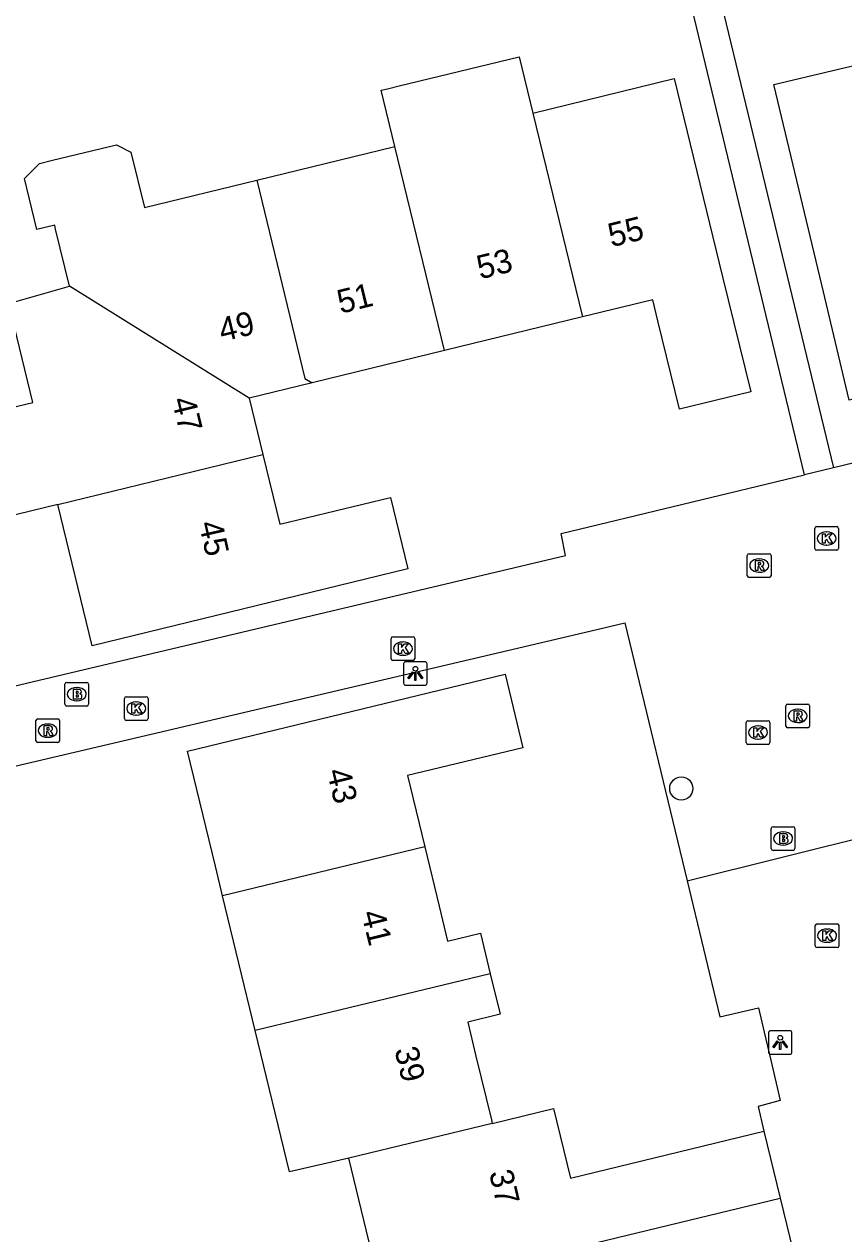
# Model space of a CAD drawing. Extents: x 158461 to 159795, y 387220 to 388672.
# Drawn here: x 159108.2 to 159142.8, y 388368.2 to 388419.3 of the extents above; entities that cross this region are included whole.
import ezdxf

# ---------------------------------------------------------------- set-up
doc = ezdxf.new("R2010")
doc.units = 0
for name, color, linetype in [('IMGEO_Boom', 7, 'Continuous'), ('IMGEO_Brandkraan', 7, 'Continuous'), ('IMGEO_Kolk', 7, 'Continuous'), ('IMGEO_Lichtpunt', 7, 'Continuous'), ('IMGEO_Pand', 7, 'Continuous'), ('IMGEO_Pand_nummerreeks', 7, 'Continuous'), ('IMGEO_Rijbaan_lokaal_open', 7, 'Continuous'), ('IMGEO_Rioolput', 7, 'Continuous'), ('IMGEO_Voetpad_open', 7, 'Continuous')]:
    doc.layers.add(name, color=color, linetype=linetype)

msp = doc.modelspace()

# ---------------------------------------------------------------- linework, layer by layer
at = {"layer": 'IMGEO_Boom'}
msp.add_circle((159135.906, 388387.048), 0.489, dxfattribs=at)
at = {"layer": 'IMGEO_Brandkraan'}
for p, q in [((159109.959, 388391.529), (159110.811, 388391.529)), ((159109.884, 388390.603), (159109.884, 388391.455)), ((159110.372, 388391.309), (159110.397, 388391.309)), ((159110.885, 388391.455), (159110.885, 388390.603)), ((159110.811, 388390.529), (159109.959, 388390.529)), ((159110.395, 388390.749), (159110.37, 388390.749)), ((159139.706, 388384.509), (159139.706, 388385.361)), ((159139.781, 388385.435), (159140.633, 388385.435)), ((159140.707, 388385.361), (159140.707, 388384.509)), ((159140.194, 388385.215), (159140.219, 388385.215)), ((159140.633, 388384.435), (159139.781, 388384.435)), ((159140.217, 388384.655), (159140.192, 388384.655))]:
    msp.add_line(p, q, dxfattribs=at)
for points in [[(159109.959, 388391.529), (159110.811, 388391.529)], [(159109.884, 388390.603), (159109.884, 388391.455)], [(159110.232, 388391.229), (159110.232, 388390.829), (159110.445, 388390.829)], [(159110.463, 388391.229), (159110.232, 388391.229)], [(159110.411, 388391.148), (159110.357, 388391.148), (159110.357, 388391.072)], [(159110.357, 388391.072), (159110.41, 388391.072)], [(159110.419, 388390.996), (159110.357, 388390.996), (159110.357, 388390.915)], [(159110.885, 388391.455), (159110.885, 388390.603)], [(159110.811, 388390.529), (159109.959, 388390.529)], [(159110.357, 388390.915), (159110.419, 388390.915)], [(159139.706, 388384.509), (159139.706, 388385.361)], [(159139.781, 388385.435), (159140.633, 388385.435)], [(159140.707, 388385.361), (159140.707, 388384.509)], [(159140.054, 388385.135), (159140.054, 388384.735), (159140.267, 388384.735)], [(159140.285, 388385.135), (159140.054, 388385.135)], [(159140.233, 388385.054), (159140.179, 388385.054), (159140.179, 388384.978)], [(159140.179, 388384.978), (159140.232, 388384.978)], [(159140.241, 388384.902), (159140.179, 388384.902), (159140.179, 388384.821)], [(159140.633, 388384.435), (159139.781, 388384.435)], [(159140.179, 388384.821), (159140.241, 388384.821)]]:
    msp.add_lwpolyline(points, dxfattribs=at)
for centre, radius, start, end in [((159109.961, 388391.453), 0.0765, 91.552, 178.448), ((159109.961, 388391.453), 0.0765, 91.552, 178.448), ((159110.809, 388391.453), 0.0765, 1.552, 88.448), ((159110.809, 388391.453), 0.0765, 1.552, 88.448), ((159110.412, 388391.11), 0.0379, 267.8285, 90.9355), ((159110.42, 388390.955), 0.0404, 269.8759, 90.5077), ((159110.467, 388391.084), 0.145, 59.4692, 91.5367), ((159110.492, 388391.131), 0.0922, 285.5137, 58.1501), ((159110.497, 388390.939), 0.105, 301.3115, 78.989), ((159109.961, 388390.605), 0.0765, 181.552, 268.448), ((159109.961, 388390.605), 0.0765, 181.552, 268.448), ((159110.451, 388391.08), 0.251, 268.6676, 293.5347), ((159110.809, 388390.605), 0.0765, 271.552, 358.448), ((159110.809, 388390.605), 0.0765, 271.552, 358.448), ((159139.783, 388385.359), 0.0765, 91.552, 178.448), ((159139.783, 388385.359), 0.0765, 91.552, 178.448), ((159140.631, 388385.359), 0.0765, 1.552, 88.448), ((159140.631, 388385.359), 0.0765, 1.552, 88.448), ((159140.234, 388385.016), 0.0379, 267.8285, 90.9355), ((159140.242, 388384.861), 0.0404, 269.8759, 90.5077), ((159140.289, 388384.99), 0.145, 59.4692, 91.5367), ((159140.314, 388385.037), 0.0922, 285.5137, 58.1501), ((159140.319, 388384.845), 0.105, 301.3115, 78.989), ((159139.783, 388384.511), 0.0765, 181.552, 268.448), ((159139.783, 388384.511), 0.0765, 181.552, 268.448), ((159140.273, 388384.986), 0.251, 268.6676, 293.5347), ((159140.631, 388384.511), 0.0765, 271.552, 358.448), ((159140.631, 388384.511), 0.0765, 271.552, 358.448)]:
    msp.add_arc(centre, radius, start, end, dxfattribs=at)
for centre, major_axis, ratio, start_param, end_param in [((159110.371, 388391.029), (-0.387, 0.002), 0.722429, 4.712389, 7.853982), ((159110.396, 388391.029), (-0.39, 0.002), 0.717154, 1.570796, 4.712389), ((159140.193, 388384.935), (-0.387, 0.002), 0.722429, 4.712389, 7.853982), ((159140.218, 388384.935), (-0.39, 0.002), 0.717154, 1.570796, 4.712389)]:
    msp.add_ellipse(centre, major_axis=major_axis, ratio=ratio, start_param=start_param, end_param=end_param, dxfattribs=at)
at = {"layer": 'IMGEO_Kolk'}
for p, q in [((159141.618, 388398.107), (159142.47, 388398.107)), ((159141.543, 388397.181), (159141.543, 388398.033)), ((159142.031, 388397.887), (159142.056, 388397.887)), ((159142.544, 388398.033), (159142.544, 388397.181)), ((159142.47, 388397.107), (159141.618, 388397.107)), ((159142.054, 388397.327), (159142.029, 388397.327)), ((159123.653, 388392.529), (159123.653, 388393.381)), ((159123.728, 388393.455), (159124.58, 388393.455)), ((159124.141, 388393.235), (159124.166, 388393.235)), ((159124.654, 388393.381), (159124.654, 388392.529)), ((159124.164, 388392.675), (159124.139, 388392.675)), ((159124.58, 388392.455), (159123.728, 388392.455)), ((159112.393, 388389.998), (159112.393, 388390.85)), ((159112.468, 388390.924), (159113.32, 388390.924)), ((159112.881, 388390.704), (159112.906, 388390.704)), ((159113.394, 388390.85), (159113.394, 388389.998)), ((159112.904, 388390.144), (159112.879, 388390.144)), ((159113.32, 388389.924), (159112.468, 388389.924)), ((159138.647, 388388.984), (159138.647, 388389.836)), ((159138.722, 388389.91), (159139.574, 388389.91)), ((159139.135, 388389.69), (159139.16, 388389.69)), ((159139.648, 388389.836), (159139.648, 388388.984)), ((159139.158, 388389.13), (159139.133, 388389.13)), ((159139.574, 388388.91), (159138.722, 388388.91)), ((159141.564, 388380.407), (159141.564, 388381.259)), ((159141.639, 388381.333), (159142.491, 388381.333)), ((159142.565, 388381.259), (159142.565, 388380.407)), ((159142.052, 388381.113), (159142.077, 388381.113)), ((159142.491, 388380.333), (159141.639, 388380.333)), ((159142.075, 388380.553), (159142.05, 388380.553))]:
    msp.add_line(p, q, dxfattribs=at)
for points in [[(159141.618, 388398.107), (159142.47, 388398.107)], [(159141.543, 388397.181), (159141.543, 388398.033)], [(159141.864, 388397.807), (159141.987, 388397.807), (159141.987, 388397.656), (159142.117, 388397.807), (159142.281, 388397.807), (159142.135, 388397.656), (159142.288, 388397.407), (159142.136, 388397.407), (159142.051, 388397.571), (159141.987, 388397.504), (159141.987, 388397.407), (159141.864, 388397.407), (159141.864, 388397.807)], [(159142.544, 388398.033), (159142.544, 388397.181)], [(159142.47, 388397.107), (159141.618, 388397.107)], [(159123.653, 388392.529), (159123.653, 388393.381)], [(159123.728, 388393.455), (159124.58, 388393.455)], [(159123.974, 388393.155), (159124.097, 388393.155), (159124.097, 388393.004), (159124.227, 388393.155), (159124.391, 388393.155), (159124.245, 388393.004), (159124.398, 388392.755), (159124.246, 388392.755), (159124.161, 388392.919), (159124.097, 388392.852), (159124.097, 388392.755), (159123.974, 388392.755), (159123.974, 388393.155)], [(159124.654, 388393.381), (159124.654, 388392.529)], [(159124.58, 388392.455), (159123.728, 388392.455)], [(159112.393, 388389.998), (159112.393, 388390.85)], [(159112.468, 388390.924), (159113.32, 388390.924)], [(159112.714, 388390.624), (159112.837, 388390.624), (159112.837, 388390.473), (159112.967, 388390.624), (159113.131, 388390.624), (159112.985, 388390.473), (159113.138, 388390.224), (159112.986, 388390.224), (159112.901, 388390.388), (159112.837, 388390.321), (159112.837, 388390.224), (159112.714, 388390.224), (159112.714, 388390.624)], [(159113.394, 388390.85), (159113.394, 388389.998)], [(159113.32, 388389.924), (159112.468, 388389.924)], [(159138.647, 388388.984), (159138.647, 388389.836)], [(159138.722, 388389.91), (159139.574, 388389.91)], [(159138.968, 388389.61), (159139.091, 388389.61), (159139.091, 388389.459), (159139.221, 388389.61), (159139.385, 388389.61), (159139.239, 388389.459), (159139.392, 388389.21), (159139.24, 388389.21), (159139.155, 388389.374), (159139.091, 388389.307), (159139.091, 388389.21), (159138.968, 388389.21), (159138.968, 388389.61)], [(159139.648, 388389.836), (159139.648, 388388.984)], [(159139.574, 388388.91), (159138.722, 388388.91)], [(159141.564, 388380.407), (159141.564, 388381.259)], [(159141.639, 388381.333), (159142.491, 388381.333)], [(159142.565, 388381.259), (159142.565, 388380.407)], [(159141.885, 388381.033), (159142.008, 388381.033), (159142.008, 388380.882), (159142.138, 388381.033), (159142.302, 388381.033), (159142.156, 388380.882), (159142.309, 388380.633), (159142.157, 388380.633), (159142.072, 388380.797), (159142.008, 388380.73), (159142.008, 388380.633), (159141.885, 388380.633), (159141.885, 388381.033)], [(159142.491, 388380.333), (159141.639, 388380.333)]]:
    msp.add_lwpolyline(points, dxfattribs=at)
for centre, start, end in [((159141.62, 388398.031), 91.552, 178.448), ((159141.62, 388398.031), 91.552, 178.448), ((159142.468, 388398.031), 1.552, 88.448), ((159142.468, 388398.031), 1.552, 88.448), ((159141.62, 388397.183), 181.552, 268.448), ((159141.62, 388397.183), 181.552, 268.448), ((159142.468, 388397.183), 271.552, 358.448), ((159142.468, 388397.183), 271.552, 358.448), ((159123.73, 388393.379), 91.552, 178.448), ((159123.73, 388393.379), 91.552, 178.448), ((159124.578, 388393.379), 1.552, 88.448), ((159124.578, 388393.379), 1.552, 88.448), ((159123.73, 388392.531), 181.552, 268.448), ((159123.73, 388392.531), 181.552, 268.448), ((159124.578, 388392.531), 271.552, 358.448), ((159124.578, 388392.531), 271.552, 358.448), ((159112.47, 388390.848), 91.552, 178.448), ((159112.47, 388390.848), 91.552, 178.448), ((159113.318, 388390.848), 1.552, 88.448), ((159113.318, 388390.848), 1.552, 88.448), ((159112.47, 388390), 181.552, 268.448), ((159112.47, 388390), 181.552, 268.448), ((159113.318, 388390), 271.552, 358.448), ((159113.318, 388390), 271.552, 358.448), ((159138.724, 388389.834), 91.552, 178.448), ((159138.724, 388389.834), 91.552, 178.448), ((159139.572, 388389.834), 1.552, 88.448), ((159139.572, 388389.834), 1.552, 88.448), ((159138.724, 388388.986), 181.552, 268.448), ((159138.724, 388388.986), 181.552, 268.448), ((159139.572, 388388.986), 271.552, 358.448), ((159139.572, 388388.986), 271.552, 358.448), ((159141.641, 388381.257), 91.552, 178.448), ((159141.641, 388381.257), 91.552, 178.448), ((159142.489, 388381.257), 1.552, 88.448), ((159142.489, 388381.257), 1.552, 88.448), ((159141.641, 388380.409), 181.552, 268.448), ((159141.641, 388380.409), 181.552, 268.448), ((159142.489, 388380.409), 271.552, 358.448), ((159142.489, 388380.409), 271.552, 358.448)]:
    msp.add_arc(centre, 0.0765, start, end, dxfattribs=at)
for centre, major_axis, ratio, start_param, end_param in [((159142.03, 388397.607), (-0.387, 0.002), 0.722429, 4.712389, 7.853982), ((159142.055, 388397.607), (-0.39, 0.002), 0.717154, 1.570796, 4.712389), ((159124.14, 388392.955), (-0.387, 0.002), 0.722429, 4.712389, 7.853982), ((159124.165, 388392.955), (-0.39, 0.002), 0.717154, 1.570796, 4.712389), ((159112.88, 388390.424), (-0.387, 0.002), 0.722429, 4.712389, 7.853982), ((159112.905, 388390.424), (-0.39, 0.002), 0.717154, 1.570796, 4.712389), ((159139.134, 388389.41), (-0.387, 0.002), 0.722429, 4.712389, 7.853982), ((159139.159, 388389.41), (-0.39, 0.002), 0.717154, 1.570796, 4.712389), ((159142.051, 388380.833), (-0.387, 0.002), 0.722429, 4.712389, 7.853982), ((159142.076, 388380.833), (-0.39, 0.002), 0.717154, 1.570796, 4.712389)]:
    msp.add_ellipse(centre, major_axis=major_axis, ratio=ratio, start_param=start_param, end_param=end_param, dxfattribs=at)
at = {"layer": 'IMGEO_Lichtpunt'}
for p, q in [((159124.181, 388392.309), (159124.181, 388391.502)), ((159124.181, 388392.309), (159124.181, 388391.502)), ((159125.083, 388392.404), (159124.275, 388392.404)), ((159125.083, 388392.404), (159124.275, 388392.404)), ((159125.177, 388391.502), (159125.177, 388392.309)), ((159125.177, 388391.502), (159125.177, 388392.309)), ((159124.275, 388391.408), (159125.083, 388391.408)), ((159124.275, 388391.408), (159125.083, 388391.408)), ((159139.584, 388376.726), (159139.584, 388375.919)), ((159139.584, 388376.726), (159139.584, 388375.919)), ((159140.486, 388376.821), (159139.678, 388376.821)), ((159140.486, 388376.821), (159139.678, 388376.821)), ((159140.58, 388375.919), (159140.58, 388376.726)), ((159140.58, 388375.919), (159140.58, 388376.726)), ((159139.678, 388375.825), (159140.486, 388375.825)), ((159139.678, 388375.825), (159140.486, 388375.825))]:
    msp.add_line(p, q, dxfattribs=at)
for points in [[(159124.555, 388391.973), (159124.594, 388391.945), (159124.406, 388391.683), (159124.368, 388391.71), (159124.555, 388391.973)], [(159124.657, 388391.925), (159124.704, 388391.925), (159124.704, 388391.603), (159124.657, 388391.603), (159124.657, 388391.925)], [(159124.767, 388391.945), (159124.805, 388391.972), (159124.992, 388391.71), (159124.953, 388391.682), (159124.767, 388391.945)], [(159139.958, 388376.39), (159139.997, 388376.362), (159139.809, 388376.1), (159139.771, 388376.127), (159139.958, 388376.39)], [(159140.06, 388376.342), (159140.107, 388376.342), (159140.107, 388376.02), (159140.06, 388376.02), (159140.06, 388376.342)], [(159140.17, 388376.362), (159140.208, 388376.389), (159140.395, 388376.127), (159140.356, 388376.099), (159140.17, 388376.362)]]:
    msp.add_lwpolyline(points, dxfattribs=at)
for centre in [(159124.68, 388392.107), (159140.083, 388376.524)]:
    msp.add_circle(centre, 0.0994, dxfattribs=at)
for centre, start, end in [((159124.275, 388392.309), 90, 180), ((159124.275, 388392.309), 90, 180), ((159125.083, 388392.309), 0, 90), ((159125.083, 388392.309), 0, 90), ((159124.275, 388391.502), 180, 270), ((159124.275, 388391.502), 180, 270), ((159125.083, 388391.502), 270, 0), ((159125.083, 388391.502), 270, 360), ((159139.678, 388376.726), 90, 180), ((159139.678, 388376.726), 90, 180), ((159140.486, 388376.726), 0, 90), ((159140.486, 388376.726), 0, 90), ((159139.678, 388375.919), 180, 270), ((159139.678, 388375.919), 180, 270), ((159140.486, 388375.919), 270, 0), ((159140.486, 388375.919), 270, 360)]:
    msp.add_arc(centre, 0.0946, start, end, dxfattribs=at)
at = {"layer": 'IMGEO_Pand'}
for points in [[(159147.875, 388409.477), (159144.991, 388408.791), (159146.086, 388404.183), (159142.992, 388403.447), (159141.835, 388408.312), (159139.821, 388416.783), (159145.803, 388418.205)], [(159123.813, 388414.152), (159123.234, 388416.533), (159123.503, 388416.598), (159123.992, 388416.717), (159129.063, 388417.951), (159129.642, 388415.572)], [(159129.642, 388415.572), (159135.612, 388417.027), (159137.653, 388408.651), (159138.836, 388403.793), (159135.827, 388403.06), (159134.918, 388406.791), (159134.699, 388407.688), (159131.736, 388406.966)], [(159129.642, 388415.572), (159131.736, 388406.966)], [(159110.077, 388408.262), (159109.492, 388410.663), (159109.45, 388410.837), (159108.704, 388410.655), (159108.181, 388412.801), (159108.814, 388413.444), (159109.363, 388413.578), (159112.062, 388414.235), (159112.672, 388413.925), (159113.245, 388411.577), (159117.982, 388412.731)], [(159117.982, 388412.731), (159123.813, 388414.152)], [(159125.906, 388405.546), (159123.813, 388414.152)], [(159117.982, 388412.731), (159120.019, 388404.361), (159120.315, 388404.184)], [(159109.58, 388399.044), (159106.218, 388398.225), (159105.726, 388400.246), (159106.412, 388401.741), (159107.58, 388403.117), (159108.531, 388403.349), (159107.511, 388407.534), (159110.077, 388408.262)], [(159117.663, 388403.538), (159110.077, 388408.262)], [(159131.736, 388406.966), (159125.906, 388405.546)], [(159125.906, 388405.546), (159120.315, 388404.184)], [(159120.315, 388404.184), (159117.663, 388403.538)], [(159117.663, 388403.538), (159118.242, 388401.156)], [(159118.242, 388401.156), (159118.961, 388398.206), (159123.63, 388399.343), (159124.367, 388396.32), (159111.034, 388393.072), (159109.58, 388399.044)], [(159109.58, 388399.044), (159118.242, 388401.156)], [(159116.543, 388382.518), (159116.241, 388383.765), (159115.064, 388388.624), (159128.47, 388391.871), (159129.221, 388388.77), (159124.35, 388387.591), (159125.078, 388384.583)], [(159125.078, 388384.583), (159116.543, 388382.518)], [(159125.078, 388384.583), (159125.684, 388382.082), (159126.042, 388380.604), (159127.428, 388380.94), (159127.843, 388379.228)], [(159117.922, 388376.823), (159116.543, 388382.518)], [(159127.843, 388379.228), (159117.922, 388376.823)], [(159127.843, 388379.228), (159128.258, 388377.515), (159126.889, 388377.184), (159127.238, 388375.743), (159127.889, 388373.052), (159127.925, 388372.903)], [(159121.871, 388371.436), (159119.365, 388370.864), (159117.922, 388376.823)], [(159127.925, 388372.903), (159130.514, 388373.53), (159131.224, 388370.6), (159139.397, 388372.579)], [(159127.925, 388372.903), (159121.871, 388371.436)], [(159139.397, 388372.579), (159140.082, 388369.75)], [(159123.265, 388365.68), (159121.871, 388371.436)], [(159123.265, 388365.68), (159140.082, 388369.75)], [(159140.082, 388369.75), (159140.766, 388366.922)]]:
    msp.add_lwpolyline(points, dxfattribs=at)
at = {"layer": 'IMGEO_Rijbaan_lokaal_open'}
for points in [[(159153.406, 388399.04), (159150.273, 388398.262), (159149.2, 388402.248), (159142.329, 388400.591)], [(159103.219, 388389.23), (159103.64, 388389.333), (159103.438, 388390.358), (159131.018, 388396.891), (159130.832, 388397.819), (159141.108, 388400.297)], [(159142.329, 388400.591), (159141.108, 388400.297)], [(159098.703, 388385.866), (159131.812, 388393.637), (159133.529, 388394.04), (159136.148, 388383.153)], [(159136.148, 388383.153), (159144.24, 388385.157)], [(159136.148, 388383.153), (159137.532, 388377.401), (159139.168, 388377.792), (159139.41, 388376.762), (159139.689, 388375.577), (159140.088, 388373.88), (159139.151, 388373.613), (159139.397, 388372.579)]]:
    msp.add_lwpolyline(points, dxfattribs=at)
at = {"layer": 'IMGEO_Rioolput'}
for p, q in [((159138.694, 388396.035), (159138.694, 388396.887)), ((159138.769, 388396.961), (159139.621, 388396.961)), ((159139.182, 388396.741), (159139.207, 388396.741)), ((159139.695, 388396.887), (159139.695, 388396.035)), ((159139.205, 388396.181), (159139.18, 388396.181)), ((159139.621, 388395.961), (159138.769, 388395.961)), ((159140.321, 388389.686), (159140.321, 388390.538)), ((159140.396, 388390.612), (159141.248, 388390.612)), ((159141.322, 388390.538), (159141.322, 388389.686)), ((159108.734, 388389.99), (159109.586, 388389.99)), ((159140.809, 388390.392), (159140.834, 388390.392)), ((159108.659, 388389.064), (159108.659, 388389.916)), ((159109.147, 388389.77), (159109.172, 388389.77)), ((159109.66, 388389.916), (159109.66, 388389.064)), ((159141.248, 388389.612), (159140.396, 388389.612)), ((159140.832, 388389.832), (159140.807, 388389.832)), ((159109.586, 388388.99), (159108.734, 388388.99)), ((159109.17, 388389.21), (159109.145, 388389.21))]:
    msp.add_line(p, q, dxfattribs=at)
for points in [[(159138.694, 388396.035), (159138.694, 388396.887)], [(159138.769, 388396.961), (159139.621, 388396.961)], [(159139.283, 388396.659), (159139.031, 388396.661), (159139.031, 388396.261)], [(159139.209, 388396.58), (159139.155, 388396.58), (159139.155, 388396.499)], [(159139.695, 388396.887), (159139.695, 388396.035)], [(159139.031, 388396.261), (159139.155, 388396.261), (159139.155, 388396.423), (159139.166, 388396.423)], [(159139.155, 388396.499), (159139.207, 388396.499)], [(159139.213, 388396.394), (159139.284, 388396.261), (159139.424, 388396.261), (159139.359, 388396.387)], [(159139.621, 388395.961), (159138.769, 388395.961)], [(159140.321, 388389.686), (159140.321, 388390.538)], [(159140.396, 388390.612), (159141.248, 388390.612)], [(159141.322, 388390.538), (159141.322, 388389.686)], [(159108.734, 388389.99), (159109.586, 388389.99)], [(159140.91, 388390.31), (159140.658, 388390.312), (159140.658, 388389.912)], [(159140.658, 388389.912), (159140.782, 388389.912), (159140.782, 388390.074), (159140.793, 388390.074)], [(159140.836, 388390.231), (159140.782, 388390.231), (159140.782, 388390.15)], [(159140.782, 388390.15), (159140.834, 388390.15)], [(159140.84, 388390.045), (159140.911, 388389.912), (159141.051, 388389.912), (159140.986, 388390.038)], [(159108.659, 388389.064), (159108.659, 388389.916)], [(159109.248, 388389.688), (159108.996, 388389.69), (159108.996, 388389.29)], [(159108.996, 388389.29), (159109.12, 388389.29), (159109.12, 388389.452), (159109.131, 388389.452)], [(159109.174, 388389.609), (159109.12, 388389.609), (159109.12, 388389.528)], [(159109.12, 388389.528), (159109.172, 388389.528)], [(159109.178, 388389.423), (159109.249, 388389.29), (159109.389, 388389.29), (159109.324, 388389.416)], [(159109.66, 388389.916), (159109.66, 388389.064)], [(159141.248, 388389.612), (159140.396, 388389.612)], [(159109.586, 388388.99), (159108.734, 388388.99)]]:
    msp.add_lwpolyline(points, dxfattribs=at)
for centre, radius, start, end in [((159138.771, 388396.885), 0.0765, 91.552, 178.448), ((159138.771, 388396.885), 0.0765, 91.552, 178.448), ((159139.215, 388396.484), 0.0964, 77.0061, 93.1865), ((159139.229, 388396.541), 0.0378, 276.6634, 79.6772), ((159139.282, 388396.549), 0.109, 350.3612, 89.416), ((159139.619, 388396.885), 0.0765, 1.552, 88.448), ((159139.619, 388396.885), 0.0765, 1.552, 88.448), ((159139.165, 388396.37), 0.0533, 26.0293, 88.6989), ((159139.191, 388396.688), 0.19, 274.7715, 282.9687), ((159139.28, 388396.549), 0.112, 277.5842, 350.9817), ((159139.264, 388396.334), 0.108, 29.5134, 73.7905), ((159138.771, 388396.037), 0.0765, 181.552, 268.448), ((159138.771, 388396.037), 0.0765, 181.552, 268.448), ((159139.619, 388396.037), 0.0765, 271.552, 358.448), ((159139.619, 388396.037), 0.0765, 271.552, 358.448), ((159140.398, 388390.536), 0.0765, 91.552, 178.448), ((159140.398, 388390.536), 0.0765, 91.552, 178.448), ((159141.246, 388390.536), 0.0765, 1.552, 88.448), ((159141.246, 388390.536), 0.0765, 1.552, 88.448), ((159108.736, 388389.914), 0.0765, 91.552, 178.448), ((159108.736, 388389.914), 0.0765, 91.552, 178.448), ((159109.584, 388389.914), 0.0765, 1.552, 88.448), ((159109.584, 388389.914), 0.0765, 1.552, 88.448), ((159140.792, 388390.021), 0.0533, 26.0293, 88.6989), ((159140.818, 388390.339), 0.19, 274.7715, 282.9687), ((159140.842, 388390.135), 0.0964, 77.0061, 93.1865), ((159140.856, 388390.192), 0.0378, 276.6634, 79.6772), ((159140.909, 388390.2), 0.109, 350.3612, 89.416), ((159140.907, 388390.2), 0.112, 277.5842, 350.9817), ((159140.891, 388389.985), 0.108, 29.5134, 73.7905), ((159109.13, 388389.399), 0.0533, 26.0293, 88.6989), ((159109.156, 388389.717), 0.19, 274.7715, 282.9687), ((159109.18, 388389.513), 0.0964, 77.0061, 93.1865), ((159109.194, 388389.57), 0.0378, 276.6634, 79.6772), ((159109.247, 388389.578), 0.109, 350.3612, 89.416), ((159109.245, 388389.578), 0.112, 277.5842, 350.9817), ((159109.229, 388389.363), 0.108, 29.5134, 73.7905), ((159140.398, 388389.688), 0.0765, 181.552, 268.448), ((159140.398, 388389.688), 0.0765, 181.552, 268.448), ((159141.246, 388389.688), 0.0765, 271.552, 358.448), ((159141.246, 388389.688), 0.0765, 271.552, 358.448), ((159108.736, 388389.066), 0.0765, 181.552, 268.448), ((159108.736, 388389.066), 0.0765, 181.552, 268.448), ((159109.584, 388389.066), 0.0765, 271.552, 358.448), ((159109.584, 388389.066), 0.0765, 271.552, 358.448)]:
    msp.add_arc(centre, radius, start, end, dxfattribs=at)
for centre, major_axis, ratio, start_param, end_param in [((159139.181, 388396.461), (-0.387, 0.002), 0.722429, 4.712389, 7.853982), ((159139.206, 388396.461), (-0.39, 0.002), 0.717154, 1.570796, 4.712389), ((159140.808, 388390.112), (-0.387, 0.002), 0.722429, 4.712389, 7.853982), ((159140.833, 388390.112), (-0.39, 0.002), 0.717154, 1.570796, 4.712389), ((159109.146, 388389.49), (-0.387, 0.002), 0.722429, 4.712389, 7.853982), ((159109.171, 388389.49), (-0.39, 0.002), 0.717154, 1.570796, 4.712389)]:
    msp.add_ellipse(centre, major_axis=major_axis, ratio=ratio, start_param=start_param, end_param=end_param, dxfattribs=at)
at = {"layer": 'IMGEO_Voetpad_open'}
for points in [[(159141.108, 388400.297), (159134.826, 388426.348)], [(159136.049, 388426.637), (159142.329, 388400.591)]]:
    msp.add_lwpolyline(points, dxfattribs=at)

# ---------------------------------------------------------------- texts
at = {"layer": 'IMGEO_Pand_nummerreeks'}
for s, rotation, p in [('55', 13.8445, (159132.954, 388409.902)), ('53', 13.8427, (159127.412, 388408.546)), ('51', 13.8445, (159121.519, 388407.091)), ('49', 13.688, (159116.517, 388405.908)), ('47', 283.6919, (159114.385, 388403.461)), ('45', 282.5892, (159115.532, 388398.242)), ('43', 283.6687, (159120.931, 388387.779)), ('41', 283.6687, (159122.388, 388381.789)), ('39', 283.6706, (159123.791, 388376.021)), ('37', 283.3841, (159127.785, 388370.829))]:
    msp.add_text(s, height=1, rotation=rotation, dxfattribs=at).set_placement(p)

doc.saveas('drawing.dxf')
